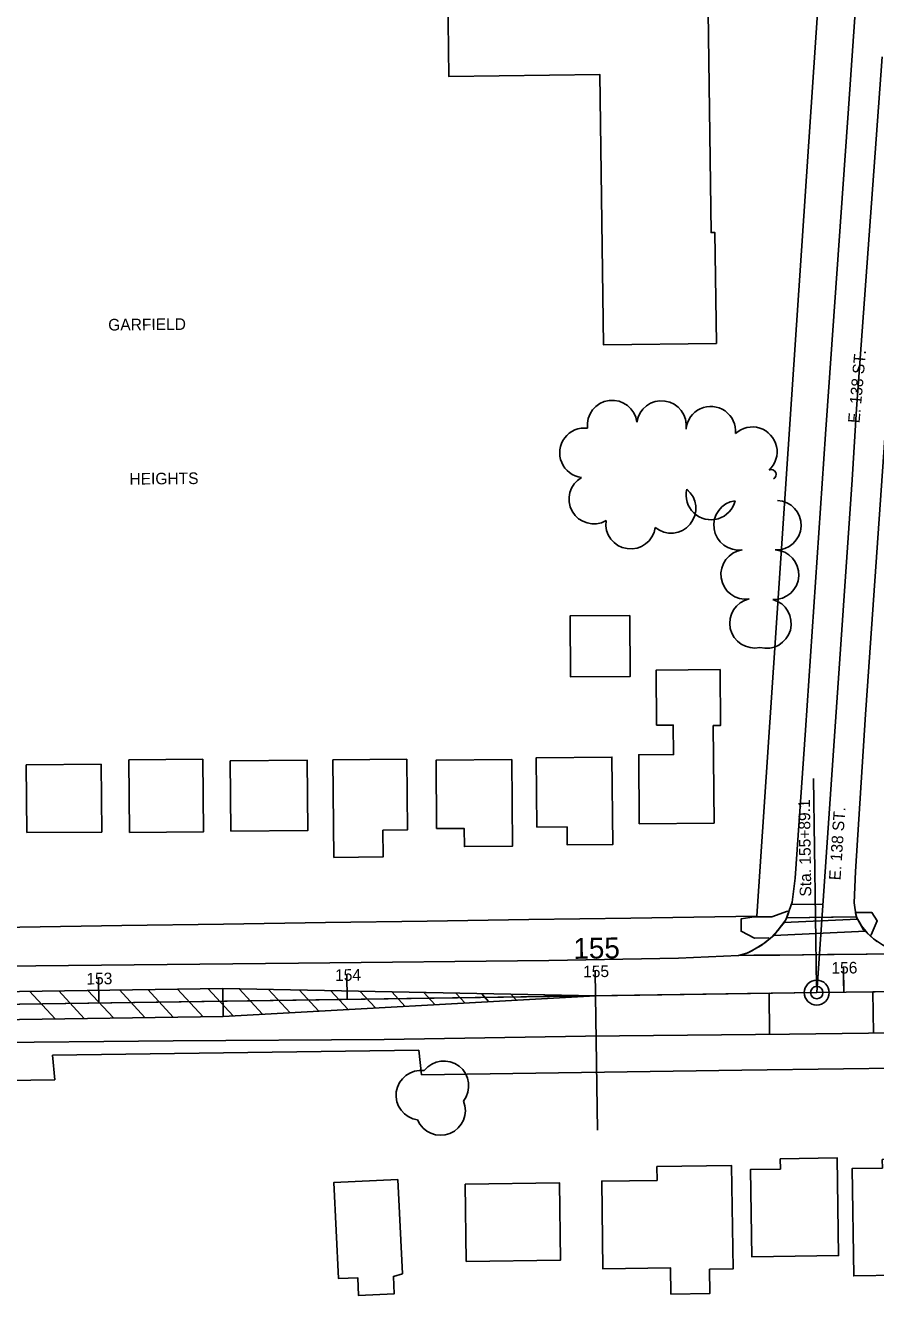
# Model space of a CAD drawing. Extents: x -2233 to 187241, y 4582 to 150524.
# Drawn here: x 115213 to 115555, y 59452 to 59963 of the extents above; entities that cross this region are included whole.
import ezdxf

# ---------------------------------------------------------------- set-up
doc = ezdxf.new("R2010")
doc.units = 0
for name, color, linetype in [('AP_X_Misc', 7, 'Continuous'), ('BLDG', 7, 'Continuous'), ('CITY-NAME', 7, 'Continuous'), ('GE_X_CL_100', 7, 'Continuous'), ('GE_X_CL_20', 7, 'Continuous'), ('GE_X_CL_2000', 7, 'Continuous'), ('GE_X_CL_50', 7, 'Continuous'), ('PM_P_CL_Double_Solid', 7, 'Continuous'), ('PM_P_Crosswalk', 7, 'Continuous'), ('PM_P_Stop_Line', 7, 'Continuous'), ('PM_P_Text', 7, 'Continuous'), ('PM_P_Transverse_Line', 7, 'Continuous'), ('PV_P_Curb_Ramp', 7, 'Continuous'), ('ROAD', 7, 'Continuous'), ('ROAD-NAME', 7, 'Continuous'), ('RW_X_Fee_RW', 7, 'Continuous'), ('TREES', 7, 'Continuous')]:
    doc.layers.add(name, color=color, linetype=linetype)

msp = doc.modelspace()

# ---------------------------------------------------------------- linework, layer by layer
at = {"layer": 'AP_X_Misc'}
msp.add_lwpolyline([(115499.85, 59588.67), (115502.84, 59589.5), (115505.11, 59590.57), (115510.35, 59593.83), (115513.5, 59596.32), (115515.6, 59598.76), (115518.38, 59602.26), (115519.32, 59603.89), (115537.19, 59604.09), (115547.21, 59604.2), (115549.3, 59600.62), (115551.62, 59597.74), (115554.17, 59595.42), (115557.82, 59592.92), (115561.74, 59590.73), (115564.13, 59589.39), (115551.63, 59589.25), (115535.65, 59589.07), (115516.49, 59588.86), (115505.98, 59588.74)], close=True, dxfattribs=at)
at = {"layer": 'BLDG'}
for points in [[(115490.9, 59835.23), (115490.3, 59879.9), (115488.76, 59879.87), (115487.17, 59998.56), (115460.3, 59998.2), (115460.35, 59994.79), (115403.59, 59994.03), (115403.53, 59998.29), (115382.47, 59998.01), (115383.21, 59942.71), (115443.98, 59943.52), (115445.44, 59834.61)], [(115456, 59725.67), (115456.21, 59701.12), (115432.17, 59700.91), (115431.96, 59725.46)], [(115492.41, 59703.84), (115492.6, 59681.33), (115489.63, 59681.3), (115489.98, 59642), (115459.84, 59641.73), (115459.6, 59669.51), (115473.62, 59669.63), (115473.51, 59681.52), (115466.79, 59681.46), (115466.6, 59703.61)], [(115254.58, 59638.17), (115284.3, 59638.43), (115284.04, 59667.7), (115254.33, 59667.44)], [(115295.39, 59638.73), (115326.35, 59639), (115326.1, 59667.34), (115295.14, 59667.07)], [(115336.82, 59628.2), (115356.7, 59628.37), (115356.61, 59639.15), (115366.47, 59639.24), (115366.22, 59667.72), (115336.48, 59667.46)], [(115378.24, 59639.79), (115389.32, 59639.89), (115389.39, 59632.52), (115408.78, 59632.69), (115408.47, 59667.6), (115378, 59667.33)], [(115418.62, 59640.36), (115430.76, 59640.47), (115430.82, 59633.22), (115449.14, 59633.38), (115448.83, 59668.6), (115418.37, 59668.33)], [(115213.24, 59638.16), (115243.36, 59638.42), (115243.12, 59665.69), (115213, 59665.43)], [(115467.03, 59498.08), (115466.96, 59503.65), (115497.03, 59504.06), (115497.61, 59462.4), (115488.15, 59462.26), (115488.28, 59452.52), (115472.61, 59452.31), (115472.46, 59462.81), (115445.2, 59462.43), (115444.71, 59497.77)], [(115516.63, 59506.82), (115516.68, 59502.65), (115504.66, 59502.49), (115505.14, 59467.3), (115540.1, 59467.79), (115539.55, 59507.14)], [(115557.69, 59506.52), (115557.74, 59503.06), (115545.58, 59502.9), (115546.19, 59459.63), (115564.07, 59459.89), (115563.96, 59468.25), (115581, 59468.49), (115580.47, 59506.84)], [(115362.56, 59498.49), (115364.48, 59460.45), (115360.83, 59459.38), (115361.18, 59452.38), (115346.8, 59451.67), (115346.44, 59458.89), (115338.74, 59458.5), (115336.8, 59497.2)], [(115390.17, 59465.43), (115428.17, 59465.96), (115427.73, 59497.05), (115389.74, 59496.52)]]:
    msp.add_lwpolyline(points, close=True, dxfattribs=at)
at = {"layer": 'GE_X_CL_100'}
for p, q in [((115242.24, 59569.53), (115242.1, 59579.53)), ((115342.23, 59570.98), (115342.09, 59580.98)), ((115442.22, 59572.43), (115442.08, 59582.43)), ((115542.21, 59573.88), (115542.06, 59583.88))]:
    msp.add_line(p, q, dxfattribs=at)
msp.add_circle((115531.3, 59573.72), 5, dxfattribs=at)
at = {"layer": 'GE_X_CL_20'}
for p, q in [((115545.61, 59780.28), (115531.3, 59573.72)), ((115531.3, 59573.72), (116003.01, 59580.57)), ((114849.04, 59563.82), (115531.3, 59573.72))]:
    msp.add_line(p, q, dxfattribs=at)
at = {"layer": 'GE_X_CL_2000'}
for p, q in [((115531.3, 59573.72), (116003.01, 59580.57)), ((114849.04, 59563.82), (115442.22, 59572.43)), ((115442.22, 59572.43), (115531.3, 59573.72))]:
    msp.add_line(p, q, dxfattribs=at)
msp.add_lwpolyline([(115557.61, 59950.73), (115551.53, 59866), (115547.34, 59808.91), (115545.61, 59780.28)], dxfattribs=at)
at = {"layer": 'GE_X_CL_50'}
for p, q in [((115531.26, 59576.22), (115530.05, 59660.03)), ((115242.24, 59569.53), (115242.17, 59574.53)), ((115342.23, 59570.98), (115342.16, 59575.98)), ((115442.22, 59572.43), (115442.15, 59577.43)), ((115542.21, 59573.88), (115542.14, 59578.88))]:
    msp.add_line(p, q, dxfattribs=at)
msp.add_circle((115531.3, 59573.72), 2.5, dxfattribs=at)
at = {"layer": 'PM_P_CL_Double_Solid'}
for p, q in [((115553.89, 59574.05), (116003.01, 59580.57)), ((115043.19, 59571.77), (115292.16, 59575.39)), ((115292.16, 59575.39), (115442.22, 59572.43)), ((115292.33, 59564.14), (115442.22, 59572.43)), ((115442.22, 59572.43), (115512.08, 59573.45)), ((115442.22, 59572.43), (115442.22, 59572.43)), ((114881.31, 59558.17), (115292.33, 59564.14))]:
    msp.add_line(p, q, dxfattribs=at)
at = {"layer": 'PM_P_Crosswalk'}
for p, q in [((115518.1, 59601.92), (115547.76, 59603.27)), ((115514.01, 59596.72), (115550.89, 59598.41))]:
    msp.add_line(p, q, dxfattribs=at)
at = {"layer": 'PM_P_Stop_Line'}
msp.add_line((115533.77, 59609.33), (115521.21, 59609.15), dxfattribs=at)
at = {"layer": 'PM_P_Text'}
for p, q in [((115292.33, 59564.14), (115292.16, 59575.39)), ((115442.22, 59572.43), (115443.01, 59518.31)), ((115512.32, 59556.96), (115512.08, 59573.45)), ((115554.14, 59557.45), (115553.89, 59574.05))]:
    msp.add_line(p, q, dxfattribs=at)
at = {"layer": 'PM_P_Transverse_Line'}
for p, q in [((115214.3, 59574.26), (115224.57, 59563.16)), ((115226.04, 59574.43), (115236.31, 59563.33)), ((115237.79, 59574.6), (115248.05, 59563.5)), ((115250.47, 59574.78), (115260.73, 59563.68)), ((115261.89, 59574.95), (115272.16, 59563.85)), ((115273.94, 59575.12), (115284.21, 59564.02)), ((115286.21, 59575.3), (115296.33, 59564.36)), ((115298.67, 59575.26), (115308.14, 59565.02)), ((115310.57, 59575.03), (115319.26, 59565.63)), ((115322.91, 59574.78), (115330.78, 59566.27)), ((115335.56, 59574.53), (115342.6, 59566.92)), ((115347.36, 59574.3), (115353.62, 59567.53)), ((115360.13, 59574.05), (115365.55, 59568.19)), ((115373.11, 59573.79), (115377.67, 59568.86)), ((115385.97, 59573.54), (115389.68, 59569.53)), ((115396.24, 59573.34), (115399.28, 59570.06)), ((115408.09, 59573.1), (115410.34, 59570.67))]:
    msp.add_line(p, q, dxfattribs=at)
at = {"layer": 'PV_P_Curb_Ramp'}
for points in [[(115519.54, 59606.53), (115513.28, 59604.27), (115506.06, 59604.18), (115500.8, 59603.42), (115500.86, 59598.42), (115506.17, 59595.68), (115511.9, 59595.75), (115512.22, 59595.37), (115512.97, 59595.9), (115514.17, 59597.22), (115515.16, 59598.2), (115516.29, 59599.62), (115517.06, 59600.63), (115518.25, 59602.1), (115519.24, 59603.98), (115519.75, 59605.49), (115520.03, 59606.29)], [(115546.97, 59605.86), (115547.43, 59606.04), (115553.5, 59605.99), (115555.68, 59602.64), (115553.28, 59597.06), (115552.93, 59596.71), (115552.86, 59596.61), (115552.11, 59597.28), (115551.18, 59598.24), (115550.35, 59599.17), (115549.44, 59600.39), (115548.59, 59601.88), (115547.85, 59603.15), (115547.44, 59603.91)]]:
    msp.add_lwpolyline(points, close=True, dxfattribs=at)
at = {"layer": 'ROAD'}
for p, q in [((115519.21, 59603.89), (115547.21, 59604.2)), ((115499.85, 59588.67), (115564.13, 59589.39))]:
    msp.add_line(p, q, dxfattribs=at)
for points in [[(115553.73, 60092.14), (115547.61, 59980.38), (115544.09, 59929.88), (115534.89, 59798.65), (115526.71, 59679.44), (115522.62, 59619.86), (115521.35, 59610.17), (115518.9, 59602.98), (115514.01, 59596.72), (115508.94, 59592.72), (115503.61, 59589.72), (115499.85, 59588.67), (115475.57, 59587.58), (115423.38, 59586.65), (115322.67, 59585.6), (115203.57, 59584.33), (115084.28, 59582.31), (114995.31, 59581.06)], [(115555.5, 59594.22), (115550.18, 59599.05), (115547.19, 59604.37), (115546.38, 59609.88), (115546.84, 59622.52), (115550.94, 59685.73), (115560.26, 59818.27)], [(115049.51, 59550.7), (115188.07, 59553.51), (115272.18, 59554.26), (115357.17, 59554.89), (115438.16, 59556.21), (115520.27, 59557.04), (115615.96, 59558.21)]]:
    msp.add_lwpolyline(points, dxfattribs=at)
at = {"layer": 'RW_X_Fee_RW'}
for p, q in [((115223.49, 59548.5), (115371.08, 59550.58)), ((115371.08, 59550.58), (115372.12, 59540.64)), ((115224.54, 59538.57), (115223.49, 59548.5))]:
    msp.add_line(p, q, dxfattribs=at)
for points in [[(115554.33, 60306.22), (115545.92, 60181.06), (115535.67, 60028.46), (115520.64, 59804.72), (115507.19, 59604.48)], [(114872.7, 59595.13), (114922.84, 59595.87), (114965.46, 59596.49), (115005.45, 59597.08), (115046.45, 59597.69), (115087.45, 59598.29), (115128.44, 59598.9), (115169.44, 59599.5), (115210.44, 59600.1), (115251.43, 59600.71), (115292.43, 59601.31), (115333.43, 59601.92), (115374.42, 59602.52), (115415.42, 59603.13), (115456.42, 59603.73), (115507.19, 59604.48)], [(115372.12, 59540.64), (115436.62, 59541.54), (115501.12, 59542.45), (115542.11, 59543.02), (115583.11, 59543.59), (115624.11, 59544.17), (115665.1, 59544.74), (115706.1, 59545.31), (115747.1, 59545.89), (115788.09, 59546.46), (115829.09, 59547.03), (115870.09, 59547.61), (115911.09, 59548.18), (115952.08, 59548.75), (115993.08, 59549.33), (116020.92, 59549.71)], [(114867.65, 59533.59), (114947.64, 59534.71), (115017.64, 59535.69), (115086.25, 59536.64), (115131.25, 59537.27), (115176.25, 59537.9), (115224.54, 59538.57)]]:
    msp.add_lwpolyline(points, dxfattribs=at)
at = {"layer": 'TREES'}
for centre, radius, start, end in [((115448.94, 59802.3), 10, 6.9809, 186.9809), ((115468.77, 59802.13), 10, 352.0289, 172.0289), ((115488.63, 59799.85), 10, 354.9154, 174.9154), ((115437.79, 59791.16), 10, 82.9961, 262.9961), ((115505.34, 59791.59), 10, 312.4824, 132.4824), ((115512.97, 59782.42), 2, 295.9035, 115.9035), ((115441.51, 59772.54), 10, 119.5834, 299.5834), ((115472.61, 59768.8), 10, 230.5102, 50.5102), ((115488.7, 59774.2), 10, 166.6277, 346.6277), ((115499.85, 59761.99), 10, 98.187, 278.187), ((115515, 59762.03), 10, 267.4121, 87.4121), ((115456.35, 59762.46), 10, 172.0678, 352.0678), ((115502.7, 59742.19), 10, 98.187, 278.187), ((115514.1, 59742.05), 10, 267.4121, 87.4121), ((115506.26, 59722.53), 10, 102.3379, 282.3379), ((115511.02, 59722.41), 10, 254.7997, 74.7997), ((115381.15, 59536.17), 10, 322.2967, 142.2967), ((115371.9, 59532.37), 10, 82.3051, 262.3051), ((115373.24, 59542.29), 0.00175, 65.9839, 245.9839), ((115379.81, 59526.26), 10, 202.3078, 22.3078)]:
    msp.add_arc(centre, radius, start, end, dxfattribs=at)

# ---------------------------------------------------------------- texts
at = {"layer": 'CITY-NAME'}
for s, p in [('GARFIELD', (115246, 59840.42)), ('HEIGHTS', (115254.55, 59778.35))]:
    msp.add_text(s, height=4.68, rotation=0.5, dxfattribs=at).set_placement(p)
at = {"layer": 'GE_X_CL_100'}
msp.add_text('155', height=8.4, rotation=0.8319, dxfattribs=at).set_placement((115433.33, 59587.3))
at = {"layer": 'GE_X_CL_50'}
for s, rotation, p in [('Sta. 155+89.1', 90.8319, (115529.13, 59612.43)), ('E. 138 ST.', 86.1042, (115540.87, 59618.87)), ('155', 0.8319, (115437.26, 59579.86)), ('156', 0.8319, (115537.25, 59581.31)), ('153', 0.8319, (115237.23, 59576.96)), ('154', 0.8319, (115337.37, 59578.41))]:
    msp.add_text(s, height=4.68, rotation=rotation, dxfattribs=at).set_placement(p)
at = {"layer": 'ROAD-NAME'}
msp.add_text('E. 138 ST.', height=4.68, rotation=84.8802, dxfattribs=at).set_placement((115548.52, 59802.97))

doc.saveas('drawing.dxf')
